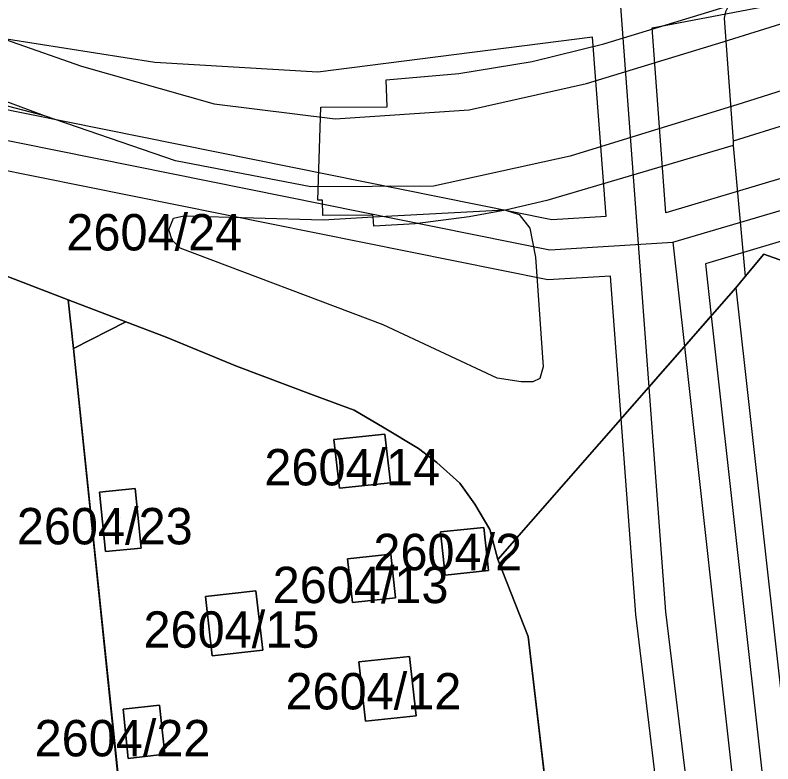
# Model space of a CAD drawing. Extents: x -263423 to -261326, y -1240067 to -1237864.
# Drawn here: x -263303.55 to -263261.89, y -1238947.82 to -1238906.68 of the extents above; entities that cross this region are included whole.
import ezdxf

# ---------------------------------------------------------------- set-up
doc = ezdxf.new("R2010")
doc.units = 0
for name, color, linetype in [('body_kn', 7, 'Continuous'), ('kladpar_druhypozemkov', 7, 'Continuous'), ('kladpar_hranice', 7, 'Continuous'), ('kladpar_parcelnecisla', 7, 'Continuous'), ('kladpar_plochy', 7, 'Continuous'), ('kladpar_sipky', 7, 'Continuous'), ('linie', 7, 'Continuous'), ('tarchy_linie', 7, 'Continuous'), ('zappar_hrandruhpozemk', 7, 'Continuous')]:
    doc.layers.add(name, color=color, linetype=linetype)

msp = doc.modelspace()

# ---------------------------------------------------------------- linework, layer by layer
at = {"layer": 'body_kn'}
for p, q in [((-263264.57, -1238906.85), (-263264.57, -1238906.85)), ((-263268.52, -1238907.37), (-263268.52, -1238907.37)), ((-263268.52, -1238907.37), (-263268.52, -1238907.37)), ((-263271.8, -1238907.88), (-263271.8, -1238907.88)), ((-263271.18, -1238908.26), (-263271.18, -1238908.26)), ((-263264.63, -1238908.15), (-263264.63, -1238908.15)), ((-263295.88, -1238909.29), (-263295.88, -1238909.29)), ((-263275.12, -1238909.22), (-263275.12, -1238909.22)), ((-263299.91, -1238909.48), (-263299.91, -1238909.48)), ((-263286.91, -1238909.82), (-263286.91, -1238909.82)), ((-263279.15, -1238909.89), (-263279.15, -1238909.89)), ((-263283.15, -1238910.24), (-263283.15, -1238910.24)), ((-263272.13, -1238910.44), (-263272.13, -1238910.44)), ((-263292.61, -1238911.56), (-263292.61, -1238911.56)), ((-263286.74, -1238911.74), (-263286.74, -1238911.74)), ((-263283.1, -1238911.72), (-263283.1, -1238911.72)), ((-263263.58, -1238911.52), (-263263.58, -1238911.52)), ((-263301.93, -1238912.22), (-263301.93, -1238912.22)), ((-263301.93, -1238912.22), (-263301.93, -1238912.22)), ((-263278.59, -1238911.89), (-263278.59, -1238911.89)), ((-263285.96, -1238912.37), (-263285.96, -1238912.37)), ((-263264.08, -1238913.6), (-263264.08, -1238913.6)), ((-263264.08, -1238913.6), (-263264.08, -1238913.6)), ((-263264.07, -1238913.84), (-263264.07, -1238913.84)), ((-263294.74, -1238914.68), (-263294.74, -1238914.68)), ((-263273.03, -1238914.42), (-263273.03, -1238914.42)), ((-263287.29, -1238916.12), (-263287.29, -1238916.12)), ((-263280.54, -1238916.08), (-263280.54, -1238916.08)), ((-263286.91, -1238916.84), (-263286.91, -1238916.84)), ((-263286.65, -1238916.85), (-263286.65, -1238916.85)), ((-263274.32, -1238916.86), (-263274.32, -1238916.86)), ((-263286.64, -1238917.69), (-263286.64, -1238917.69)), ((-263283.88, -1238917.67), (-263283.88, -1238917.67)), ((-263276.65, -1238917.37), (-263276.65, -1238917.37)), ((-263276.59, -1238917.39), (-263276.59, -1238917.39)), ((-263275.83, -1238917.63), (-263275.83, -1238917.63)), ((-263267.77, -1238917.54), (-263267.77, -1238917.54)), ((-263294.85, -1238917.83), (-263294.85, -1238917.83)), ((-263294.28, -1238917.71), (-263294.28, -1238917.71)), ((-263294.28, -1238917.71), (-263294.28, -1238917.71)), ((-263286.61, -1238917.92), (-263286.61, -1238917.92)), ((-263283.87, -1238917.77), (-263283.87, -1238917.77)), ((-263278.58, -1238917.77), (-263278.58, -1238917.77)), ((-263274.05, -1238917.91), (-263274.05, -1238917.91)), ((-263271.06, -1238917.72), (-263271.06, -1238917.72)), ((-263295.1, -1238918.47), (-263295.1, -1238918.47)), ((-263283.83, -1238918.28), (-263283.83, -1238918.28)), ((-263283.83, -1238918.28), (-263283.83, -1238918.28)), ((-263281.55, -1238918.15), (-263281.55, -1238918.15)), ((-263275.26, -1238918.39), (-263275.26, -1238918.39)), ((-263294.91, -1238919.04), (-263294.91, -1238919.04)), ((-263267.39, -1238919.15), (-263267.39, -1238919.15)), ((-263267.39, -1238919.15), (-263267.39, -1238919.15)), ((-263294.47, -1238919.48), (-263294.47, -1238919.48)), ((-263274.16, -1238919.57), (-263274.16, -1238919.57)), ((-263274.94, -1238919.98), (-263274.94, -1238919.98)), ((-263262.39, -1238919.82), (-263262.39, -1238919.82)), ((-263265.6, -1238920.34), (-263265.6, -1238920.34)), ((-263270.82, -1238921.02), (-263270.82, -1238921.02)), ((-263274.27, -1238921.23), (-263274.27, -1238921.23)), ((-263263.41, -1238921.04), (-263263.41, -1238921.04)), ((-263263.92, -1238921.66), (-263263.92, -1238921.66)), ((-263263.92, -1238921.66), (-263263.92, -1238921.66)), ((-263300.63, -1238922.32), (-263300.63, -1238922.32)), ((-263300.63, -1238922.32), (-263300.63, -1238922.32)), ((-263265.28, -1238923.21), (-263265.28, -1238923.21)), ((-263265.28, -1238923.21), (-263265.28, -1238923.21)), ((-263297.46, -1238923.54), (-263297.46, -1238923.54)), ((-263283.32, -1238923.7), (-263283.32, -1238923.7)), ((-263295.25, -1238924.37), (-263295.25, -1238924.37)), ((-263300.35, -1238925), (-263300.35, -1238925)), ((-263266.75, -1238924.88), (-263266.75, -1238924.88)), ((-263266.75, -1238924.88), (-263266.75, -1238924.88)), ((-263291.38, -1238925.96), (-263291.38, -1238925.96)), ((-263274.52, -1238926.01), (-263274.52, -1238926.01)), ((-263277.05, -1238926.63), (-263277.05, -1238926.63)), ((-263275.72, -1238926.83), (-263275.72, -1238926.83)), ((-263275.09, -1238926.83), (-263275.09, -1238926.83)), ((-263274.71, -1238926.64), (-263274.71, -1238926.64)), ((-263268.71, -1238927.12), (-263268.71, -1238927.12)), ((-263268.71, -1238927.12), (-263268.71, -1238927.12)), ((-263287.14, -1238927.56), (-263287.14, -1238927.56)), ((-263284.92, -1238928.39), (-263284.92, -1238928.39)), ((-263270.23, -1238928.85), (-263270.23, -1238928.85)), ((-263283.27, -1238929.35), (-263283.27, -1238929.35)), ((-263283.23, -1238929.7), (-263283.23, -1238929.7)), ((-263286.02, -1238930), (-263286.02, -1238930)), ((-263286.02, -1238930), (-263286.02, -1238930)), ((-263281.37, -1238930.49), (-263281.37, -1238930.49)), ((-263280.36, -1238931.26), (-263280.36, -1238931.26)), ((-263296.96, -1238932.69), (-263296.96, -1238932.69)), ((-263285.71, -1238932.68), (-263285.71, -1238932.68)), ((-263282.91, -1238932.38), (-263282.91, -1238932.38)), ((-263279.1, -1238932.4), (-263279.1, -1238932.4)), ((-263298.92, -1238932.89), (-263298.92, -1238932.89)), ((-263298.92, -1238932.89), (-263298.92, -1238932.89)), ((-263278.28, -1238933.55), (-263278.28, -1238933.55)), ((-263280.16, -1238935.08), (-263280.16, -1238935.08)), ((-263280.16, -1238935.08), (-263280.16, -1238935.08)), ((-263277.78, -1238934.83), (-263277.78, -1238934.83)), ((-263277.45, -1238934.94), (-263277.45, -1238934.94)), ((-263296.62, -1238935.96), (-263296.62, -1238935.96)), ((-263298.58, -1238936.16), (-263298.58, -1238936.16)), ((-263282.9, -1238936.29), (-263282.9, -1238936.29)), ((-263285.28, -1238936.55), (-263285.28, -1238936.55)), ((-263285.28, -1238936.55), (-263285.28, -1238936.55)), ((-263277.02, -1238936.59), (-263277.02, -1238936.59)), ((-263277.02, -1238936.59), (-263277.02, -1238936.59)), ((-263277.52, -1238937.2), (-263277.52, -1238937.2)), ((-263279.9, -1238937.45), (-263279.9, -1238937.45)), ((-263290.31, -1238938.31), (-263290.31, -1238938.31)), ((-263293.09, -1238938.63), (-263293.09, -1238938.63)), ((-263293.09, -1238938.63), (-263293.09, -1238938.63)), ((-263282.63, -1238938.69), (-263282.63, -1238938.69)), ((-263285.01, -1238938.95), (-263285.01, -1238938.95)), ((-263269.43, -1238939.62), (-263269.43, -1238939.62)), ((-263267.79, -1238939.46), (-263267.79, -1238939.46)), ((-263275.35, -1238940.82), (-263275.35, -1238940.82)), ((-263289.94, -1238941.57), (-263289.94, -1238941.57)), ((-263292.72, -1238941.89), (-263292.72, -1238941.89)), ((-263284.65, -1238942.22), (-263284.65, -1238942.22)), ((-263284.65, -1238942.22), (-263284.65, -1238942.22)), ((-263281.87, -1238941.92), (-263281.87, -1238941.92)), ((-263295.62, -1238944.59), (-263295.62, -1238944.59)), ((-263297.62, -1238944.82), (-263297.62, -1238944.82)), ((-263297.62, -1238944.82), (-263297.62, -1238944.82)), ((-263281.5, -1238945.18), (-263281.5, -1238945.18)), ((-263284.28, -1238945.48), (-263284.28, -1238945.48)), ((-263297.33, -1238947.52), (-263297.33, -1238947.52)), ((-263295.33, -1238947.29), (-263295.33, -1238947.29))]:
    msp.add_line(p, q, dxfattribs=at)
at = {"layer": 'kladpar_druhypozemkov'}
for p, q in [((-263299.71, -1238924.25), (-263299.71, -1238924.25)), ((-263284.61, -1238930.89), (-263284.61, -1238930.89)), ((-263297.77, -1238934.27), (-263297.77, -1238934.27)), ((-263278.8, -1238935.9), (-263278.8, -1238935.9)), ((-263283.98, -1238937.36), (-263283.98, -1238937.36)), ((-263291.7, -1238939.5), (-263291.7, -1238939.5)), ((-263283.1, -1238943.14), (-263283.1, -1238943.14)), ((-263296.35, -1238945.59), (-263296.35, -1238945.59))]:
    msp.add_line(p, q, dxfattribs=at)
at = {"layer": 'kladpar_hranice'}
msp.add_line((-263277.02, -1238936.59), (-263275.35, -1238940.82), dxfattribs=at)
for points in [[(-263261.31, -1238920.2), (-263262.39, -1238919.82), (-263263.41, -1238921.04), (-263263.92, -1238921.66), (-263277.02, -1238936.59), (-263277.45, -1238934.94), (-263278.28, -1238933.55), (-263279.1, -1238932.4), (-263280.36, -1238931.26), (-263281.37, -1238930.49), (-263283.27, -1238929.35), (-263284.92, -1238928.39), (-263287.14, -1238927.56), (-263291.38, -1238925.96), (-263295.25, -1238924.37), (-263297.46, -1238923.54), (-263300.63, -1238922.32), (-263318.75, -1238915.36)], [(-263318.75, -1238915.36), (-263300.63, -1238922.32), (-263300.35, -1238925), (-263296.98, -1238957.22)], [(-263258.11, -1239094.68), (-263266.39, -1239020.81), (-263271.05, -1239004.26), (-263273.45, -1238981.24), (-263272.69, -1238963.38), (-263275.35, -1238940.82), (-263277.02, -1238936.59), (-263263.92, -1238921.66), (-263263.41, -1238921.04), (-263262.39, -1238919.82), (-263261.31, -1238920.2)], [(-263300.63, -1238922.32), (-263297.46, -1238923.54), (-263300.35, -1238925), (-263300.63, -1238922.32)], [(-263291.24, -1239010.33), (-263291.93, -1239004.18), (-263296.98, -1238957.22), (-263300.35, -1238925), (-263297.46, -1238923.54)], [(-263297.46, -1238923.54), (-263295.25, -1238924.37), (-263291.38, -1238925.96), (-263287.14, -1238927.56), (-263284.92, -1238928.39), (-263283.27, -1238929.35), (-263281.37, -1238930.49), (-263280.36, -1238931.26), (-263279.1, -1238932.4), (-263278.28, -1238933.55), (-263277.45, -1238934.94), (-263277.02, -1238936.59)], [(-263283.23, -1238929.7), (-263286.02, -1238930), (-263285.71, -1238932.68), (-263282.91, -1238932.38), (-263283.23, -1238929.7)], [(-263286.02, -1238930), (-263283.23, -1238929.7), (-263282.91, -1238932.38), (-263285.71, -1238932.68), (-263286.02, -1238930)], [(-263296.96, -1238932.69), (-263298.92, -1238932.89), (-263298.58, -1238936.16), (-263296.62, -1238935.96), (-263296.96, -1238932.69)], [(-263298.92, -1238932.89), (-263296.96, -1238932.69), (-263296.62, -1238935.96), (-263298.58, -1238936.16), (-263298.92, -1238932.89)], [(-263277.52, -1238937.2), (-263277.78, -1238934.83), (-263280.16, -1238935.08), (-263279.9, -1238937.45), (-263277.52, -1238937.2)], [(-263280.16, -1238935.08), (-263277.78, -1238934.83), (-263277.52, -1238937.2), (-263279.9, -1238937.45), (-263280.16, -1238935.08)], [(-263282.63, -1238938.69), (-263282.9, -1238936.29), (-263285.28, -1238936.55), (-263285.01, -1238938.95), (-263282.63, -1238938.69)], [(-263285.28, -1238936.55), (-263282.9, -1238936.29), (-263282.63, -1238938.69), (-263285.01, -1238938.95), (-263285.28, -1238936.55)], [(-263290.31, -1238938.31), (-263293.09, -1238938.63), (-263292.72, -1238941.89), (-263289.94, -1238941.57), (-263290.31, -1238938.31)], [(-263293.09, -1238938.63), (-263290.31, -1238938.31), (-263289.94, -1238941.57), (-263292.72, -1238941.89), (-263293.09, -1238938.63)], [(-263275.35, -1238940.82), (-263272.69, -1238963.38), (-263273.45, -1238981.24)], [(-263281.87, -1238941.92), (-263284.65, -1238942.22), (-263284.28, -1238945.48), (-263281.5, -1238945.18), (-263281.87, -1238941.92)], [(-263284.65, -1238942.22), (-263281.87, -1238941.92), (-263281.5, -1238945.18), (-263284.28, -1238945.48), (-263284.65, -1238942.22)], [(-263295.62, -1238944.59), (-263297.62, -1238944.82), (-263297.33, -1238947.52), (-263295.33, -1238947.29), (-263295.62, -1238944.59)], [(-263297.62, -1238944.82), (-263295.62, -1238944.59), (-263295.33, -1238947.29), (-263297.33, -1238947.52), (-263297.62, -1238944.82)]]:
    msp.add_lwpolyline(points, dxfattribs=at)
at = {"layer": 'kladpar_plochy'}
for p, q in [((-263263.41, -1238921.04), (-263262.39, -1238919.82)), ((-263262.39, -1238919.82), (-263261.31, -1238920.2)), ((-263263.92, -1238921.66), (-263263.41, -1238921.04)), ((-263277.02, -1238936.59), (-263263.92, -1238921.66)), ((-263300.35, -1238925), (-263297.46, -1238923.54)), ((-263297.46, -1238923.54), (-263295.25, -1238924.37)), ((-263295.25, -1238924.37), (-263291.38, -1238925.96)), ((-263296.98, -1238957.22), (-263300.35, -1238925)), ((-263291.38, -1238925.96), (-263287.14, -1238927.56)), ((-263287.14, -1238927.56), (-263284.92, -1238928.39)), ((-263284.92, -1238928.39), (-263283.27, -1238929.35)), ((-263283.27, -1238929.35), (-263281.37, -1238930.49)), ((-263283.23, -1238929.7), (-263286.02, -1238930)), ((-263282.91, -1238932.38), (-263283.23, -1238929.7)), ((-263286.02, -1238930), (-263285.71, -1238932.68)), ((-263281.37, -1238930.49), (-263280.36, -1238931.26)), ((-263280.36, -1238931.26), (-263279.1, -1238932.4)), ((-263296.96, -1238932.69), (-263298.92, -1238932.89)), ((-263296.62, -1238935.96), (-263296.96, -1238932.69)), ((-263285.71, -1238932.68), (-263282.91, -1238932.38)), ((-263279.1, -1238932.4), (-263278.28, -1238933.55)), ((-263298.92, -1238932.89), (-263298.58, -1238936.16)), ((-263278.28, -1238933.55), (-263277.45, -1238934.94)), ((-263277.78, -1238934.83), (-263280.16, -1238935.08)), ((-263280.16, -1238935.08), (-263279.9, -1238937.45)), ((-263277.52, -1238937.2), (-263277.78, -1238934.83)), ((-263277.45, -1238934.94), (-263277.02, -1238936.59)), ((-263298.58, -1238936.16), (-263296.62, -1238935.96)), ((-263282.9, -1238936.29), (-263285.28, -1238936.55)), ((-263282.63, -1238938.69), (-263282.9, -1238936.29)), ((-263285.28, -1238936.55), (-263285.01, -1238938.95)), ((-263277.02, -1238936.59), (-263275.35, -1238940.82)), ((-263275.35, -1238940.82), (-263277.02, -1238936.59)), ((-263279.9, -1238937.45), (-263277.52, -1238937.2)), ((-263290.31, -1238938.31), (-263293.09, -1238938.63)), ((-263289.94, -1238941.57), (-263290.31, -1238938.31)), ((-263293.09, -1238938.63), (-263292.72, -1238941.89)), ((-263285.01, -1238938.95), (-263282.63, -1238938.69)), ((-263275.35, -1238940.82), (-263272.69, -1238963.38)), ((-263272.69, -1238963.38), (-263275.35, -1238940.82)), ((-263292.72, -1238941.89), (-263289.94, -1238941.57)), ((-263281.87, -1238941.92), (-263284.65, -1238942.22)), ((-263284.65, -1238942.22), (-263284.28, -1238945.48)), ((-263281.5, -1238945.18), (-263281.87, -1238941.92)), ((-263295.62, -1238944.59), (-263297.62, -1238944.82)), ((-263295.33, -1238947.29), (-263295.62, -1238944.59)), ((-263297.62, -1238944.82), (-263297.33, -1238947.52)), ((-263284.28, -1238945.48), (-263281.5, -1238945.18)), ((-263297.33, -1238947.52), (-263295.33, -1238947.29))]:
    msp.add_line(p, q, dxfattribs=at)
for points in [[(-263353.43, -1238949.28), (-263349.68, -1238933.92), (-263350.64, -1238933.72), (-263347.38, -1238921.89), (-263346.22, -1238919.17), (-263345.15, -1238916.98), (-263342.39, -1238913.49), (-263338.25, -1238910.54), (-263334.72, -1238909.49), (-263318.75, -1238915.36), (-263300.63, -1238922.32), (-263300.35, -1238925), (-263296.98, -1238957.22)], [(-263261.31, -1238920.2), (-263262.39, -1238919.82), (-263263.41, -1238921.04), (-263263.92, -1238921.66), (-263277.02, -1238936.59), (-263277.45, -1238934.94), (-263278.28, -1238933.55), (-263279.1, -1238932.4), (-263280.36, -1238931.26), (-263281.37, -1238930.49), (-263283.27, -1238929.35), (-263284.92, -1238928.39), (-263287.14, -1238927.56), (-263291.38, -1238925.96), (-263295.25, -1238924.37), (-263297.46, -1238923.54), (-263300.63, -1238922.32), (-263318.75, -1238915.36)]]:
    msp.add_lwpolyline(points, dxfattribs=at)
for points in [[(-263300.63, -1238922.32), (-263297.46, -1238923.54), (-263300.35, -1238925)], [(-263286.02, -1238930), (-263283.23, -1238929.7), (-263282.91, -1238932.38), (-263285.71, -1238932.68)], [(-263298.92, -1238932.89), (-263296.96, -1238932.69), (-263296.62, -1238935.96), (-263298.58, -1238936.16)], [(-263280.16, -1238935.08), (-263277.78, -1238934.83), (-263277.52, -1238937.2), (-263279.9, -1238937.45)], [(-263285.28, -1238936.55), (-263282.9, -1238936.29), (-263282.63, -1238938.69), (-263285.01, -1238938.95)], [(-263293.09, -1238938.63), (-263290.31, -1238938.31), (-263289.94, -1238941.57), (-263292.72, -1238941.89)], [(-263284.65, -1238942.22), (-263281.87, -1238941.92), (-263281.5, -1238945.18), (-263284.28, -1238945.48)], [(-263297.62, -1238944.82), (-263295.62, -1238944.59), (-263295.33, -1238947.29), (-263297.33, -1238947.52)]]:
    msp.add_lwpolyline(points, close=True, dxfattribs=at)
at = {"layer": 'kladpar_sipky'}
msp.add_line((-263298.48, -1238923.46), (-263298.48, -1238923.46), dxfattribs=at)
at = {"layer": 'linie'}
for points in [[(-263329.1, -1238898.72), (-263303.78, -1238908.12), (-263299.91, -1238909.48), (-263292.61, -1238911.56), (-263285.96, -1238912.37), (-263278.59, -1238911.89), (-263272.13, -1238910.44), (-263264.63, -1238908.15), (-263250.48, -1238903.71), (-263227.2, -1238896.43), (-263204.81, -1238889.45), (-263180.27, -1238881.77), (-263155.39, -1238873.97), (-263118.6, -1238862.46), (-263073.82, -1238848.44)], [(-263072.42, -1238851.68), (-263118.27, -1238866.06), (-263154.56, -1238877.44), (-263179.47, -1238885.2), (-263204.53, -1238893.05), (-263226.34, -1238899.84), (-263249.29, -1238907), (-263263.58, -1238911.52), (-263273.03, -1238914.42), (-263280.54, -1238916.08), (-263287.29, -1238916.12), (-263294.74, -1238914.68), (-263301.93, -1238912.22), (-263325.31, -1238903.52), (-263330.82, -1238901.49)], [(-263301.93, -1238912.22), (-263315.61, -1238908.64), (-263325.27, -1238907.32), (-263331.71, -1238908.31), (-263334.72, -1238909.49), (-263337.8, -1238910.7), (-263343.64, -1238915.25), (-263346.05, -1238918.81)], [(-263286.63, -1239124.36), (-263290.39, -1239090.28), (-263293.12, -1239065.55), (-263294.3, -1239054.85), (-263295.41, -1239044.74), (-263298.92, -1239012.95), (-263300.13, -1239005.16), (-263299.56, -1239005.08), (-263291.93, -1239004.18), (-263296.98, -1238957.22), (-263300.35, -1238925), (-263300.63, -1238922.32), (-263318.75, -1238915.36), (-263334.72, -1238909.49)]]:
    msp.add_lwpolyline(points, dxfattribs=at)
at = {"layer": 'tarchy_linie'}
for p, q in [((-263270.4, -1238904.37), (-263268.71, -1238927.12)), ((-263267.39, -1238919.15), (-263266.75, -1238924.88))]:
    msp.add_line(p, q, dxfattribs=at)
for points in [[(-263334.49, -1238907.41), (-263274.16, -1238919.57), (-263267.39, -1238919.15), (-263261.11, -1238917.31), (-263212.66, -1238902.81), (-263123.22, -1238876.39), (-263068.76, -1238860.21)], [(-263268.52, -1238907.37), (-263195.57, -1238893.49), (-263124.98, -1238871.65), (-263123.97, -1238874.89), (-263213.13, -1238901.23), (-263267.77, -1238917.54), (-263268.52, -1238907.37)], [(-263212.19, -1238904.39), (-263265.6, -1238920.34), (-263265.28, -1238923.21), (-263266.75, -1238924.88), (-263268.71, -1238927.12), (-263270.23, -1238928.85), (-263270.82, -1238921.02), (-263274.27, -1238921.23), (-263335.42, -1238908.91), (-263334.49, -1238907.41), (-263333.56, -1238905.91), (-263274.05, -1238917.91), (-263271.06, -1238917.72), (-263271.8, -1238907.88), (-263286.91, -1238909.82), (-263295.88, -1238909.29), (-263315.46, -1238906.2), (-263329.79, -1238899.82), (-263328.38, -1238897.54), (-263328.04, -1238896.98), (-263328.01, -1238896.93), (-263326.29, -1238894.15)], [(-263252.22, -1239103.44), (-263258.57, -1239048), (-263263.19, -1238991.32), (-263269.43, -1238939.62), (-263270.23, -1238928.85), (-263268.71, -1238927.12), (-263266.75, -1238924.88), (-263265.28, -1238923.21)], [(-263265.28, -1238923.21), (-263257.95, -1238989.06), (-263253.65, -1238988.11), (-263253.45, -1238989.66), (-263253.43, -1238989.84), (-263253.22, -1238991.5), (-263257.5, -1238992.9), (-263244.69, -1239097.79)], [(-263266.75, -1238924.88), (-263259.4, -1238990.97), (-263246.14, -1239099.52), (-263232.99, -1239230.04), (-263220.98, -1239335.65), (-263211.76, -1239426.52), (-263207.3, -1239462.55), (-263205.02, -1239481.01), (-263201.52, -1239486.01), (-263201.02, -1239495.61), (-263202.52, -1239500.01), (-263193.1, -1239574.41)], [(-263268.71, -1238927.12), (-263267.79, -1238939.46), (-263261.39, -1238992.43), (-263256.88, -1239047.83), (-263250.48, -1239103.25), (-263243.25, -1239168.79), (-263236.15, -1239234.34), (-263229.56, -1239288.24), (-263223.56, -1239342.68), (-263214.78, -1239419.75), (-263206.52, -1239497.31), (-263198.58, -1239574.76), (-263191.68, -1239638.38), (-263185.41, -1239700.03)]]:
    msp.add_lwpolyline(points, dxfattribs=at)
at = {"layer": 'zappar_hrandruhpozemk'}
for p, q in [((-263264.57, -1238906.85), (-263264.08, -1238913.6)), ((-263275.12, -1238909.22), (-263271.18, -1238908.26)), ((-263286.91, -1238916.84), (-263286.74, -1238911.74)), ((-263259.68, -1238912.22), (-263264.08, -1238913.6)), ((-263264.08, -1238913.6), (-263264.07, -1238913.84)), ((-263264.07, -1238913.84), (-263263.41, -1238921.04)), ((-263281.55, -1238918.15), (-263283.83, -1238918.28)), ((-263283.32, -1238923.7), (-263294.47, -1238919.48)), ((-263263.92, -1238921.66), (-263260.88, -1238949.07))]:
    msp.add_line(p, q, dxfattribs=at)
for points in [[(-263271.18, -1238908.26), (-263264.32, -1238906.16), (-263264.49, -1238906.5), (-263264.57, -1238906.85)], [(-263286.74, -1238911.74), (-263283.1, -1238911.72), (-263283.15, -1238910.24), (-263279.15, -1238909.89), (-263275.12, -1238909.22)], [(-263264.07, -1238913.84), (-263274.32, -1238916.86), (-263276.59, -1238917.39), (-263278.58, -1238917.77), (-263281.55, -1238918.15)], [(-263283.83, -1238918.28), (-263283.87, -1238917.77), (-263283.88, -1238917.67), (-263286.64, -1238917.69), (-263286.65, -1238916.85), (-263286.91, -1238916.84)], [(-263294.28, -1238917.71), (-263286.61, -1238917.92), (-263283.87, -1238917.77), (-263276.65, -1238917.37), (-263276.59, -1238917.39), (-263275.83, -1238917.63), (-263275.26, -1238918.39), (-263274.94, -1238919.98), (-263274.52, -1238926.01), (-263274.71, -1238926.64), (-263275.09, -1238926.83), (-263275.72, -1238926.83), (-263277.05, -1238926.63), (-263283.32, -1238923.7)], [(-263294.47, -1238919.48), (-263294.91, -1238919.04), (-263295.1, -1238918.47), (-263294.85, -1238917.83), (-263294.28, -1238917.71)]]:
    msp.add_lwpolyline(points, dxfattribs=at)

# ---------------------------------------------------------------- texts
at = {"layer": 'kladpar_parcelnecisla'}
for s, p in [('2604/24', (-263300.736, -1238919.61)), ('2604/14', (-263289.85, -1238932.52)), ('2604/23', (-263303.458, -1238935.76)), ('2604/2', (-263283.855, -1238937.18)), ('2604/13', (-263289.392, -1238938.99)), ('2604/15', (-263296.495, -1238941.44)), ('2604/12', (-263288.686, -1238944.83)), ('2604/22', (-263302.482, -1238947.41))]:
    msp.add_text(s, height=2, dxfattribs=at).set_placement(p)

doc.saveas('drawing.dxf')
